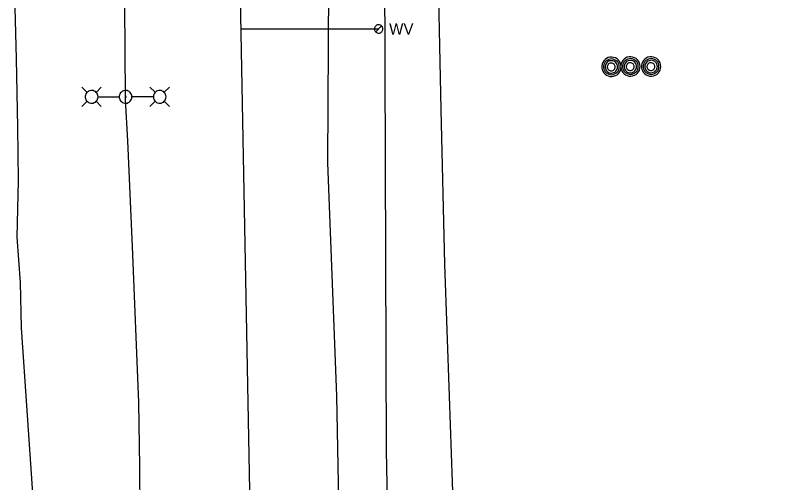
# Model space of a CAD drawing. Extents: x 600849 to 606371, y 330010 to 403088.
# Drawn here: x 601751.6 to 602008.6, y 401928 to 402087.3 of the extents above; entities that cross this region are included whole.
import ezdxf

# ---------------------------------------------------------------- set-up
doc = ezdxf.new("R2010")
doc.units = 0
for name, color, linetype in [('E_LTG', 7, 'Continuous'), ('E_UTL_E_UG', 7, 'Continuous'), ('E_UTL_FO_UG', 7, 'Continuous'), ('E_UTL_G_UG', 7, 'Continuous'), ('E_UTL_MH', 7, 'Continuous'), ('E_UTL_TV_UG', 7, 'Continuous'), ('E_UTL_W', 7, 'Continuous'), ('E_UTL_W_UG', 7, 'Continuous')]:
    doc.layers.add(name, color=color, linetype=linetype)

msp = doc.modelspace()

# ---------------------------------------------------------------- linework, layer by layer
at = {"layer": 'E_LTG'}
for points in [[(601776.11, 402060.95), (601774.33, 402062.73)], [(601779.16, 402060.95), (601780.93, 402062.73)], [(601799.28, 402060.96), (601797.5, 402062.73)], [(601802.33, 402060.96), (601804.1, 402062.73)], [(601779.81, 402059.43), (601779.77, 402059.84), (601779.65, 402060.24), (601779.46, 402060.61), (601779.21, 402060.93), (601778.9, 402061.2), (601778.54, 402061.41), (601778.15, 402061.54), (601777.74, 402061.6), (601777.32, 402061.58), (601776.92, 402061.49), (601776.55, 402061.31), (601776.21, 402061.07), (601775.92, 402060.78), (601775.7, 402060.43), (601775.55, 402060.04), (601775.47, 402059.64), (601775.47, 402059.22), (601775.55, 402058.82), (601775.7, 402058.43), (601775.92, 402058.09), (601776.21, 402057.79), (601776.55, 402057.55), (601776.92, 402057.37), (601777.32, 402057.28), (601777.74, 402057.26), (601778.15, 402057.32), (601778.54, 402057.45), (601778.9, 402057.66), (601779.21, 402057.93), (601779.46, 402058.25), (601779.65, 402058.62), (601779.77, 402059.02), (601779.81, 402059.43)], [(601791.37, 402059.43), (601791.34, 402059.84), (601791.22, 402060.24), (601791.03, 402060.61), (601790.77, 402060.93), (601790.46, 402061.2), (601790.1, 402061.41), (601789.71, 402061.54), (601789.3, 402061.6), (601788.89, 402061.58), (601788.49, 402061.49), (601788.11, 402061.31), (601787.77, 402061.07), (601787.49, 402060.77), (601787.27, 402060.43), (601787.11, 402060.04), (601787.03, 402059.64), (601787.03, 402059.22), (601787.11, 402058.82), (601787.27, 402058.43), (601787.49, 402058.09), (601787.77, 402057.79), (601788.11, 402057.55), (601788.49, 402057.37), (601788.89, 402057.28), (601789.3, 402057.26), (601789.71, 402057.32), (601790.1, 402057.45), (601790.46, 402057.66), (601790.77, 402057.93), (601791.03, 402058.25), (601791.22, 402058.62), (601791.34, 402059.02), (601791.37, 402059.43)], [(601802.98, 402059.43), (601802.94, 402059.84), (601802.82, 402060.24), (601802.63, 402060.61), (601802.38, 402060.93), (601802.06, 402061.2), (601801.71, 402061.41), (601801.32, 402061.54), (601800.91, 402061.6), (601800.49, 402061.58), (601800.09, 402061.49), (601799.71, 402061.31), (601799.38, 402061.07), (601799.09, 402060.77), (601798.87, 402060.43), (601798.71, 402060.04), (601798.64, 402059.64), (601798.64, 402059.22), (601798.71, 402058.82), (601798.87, 402058.43), (601799.09, 402058.09), (601799.38, 402057.79), (601799.71, 402057.55), (601800.09, 402057.37), (601800.49, 402057.28), (601800.91, 402057.26), (601801.32, 402057.32), (601801.71, 402057.45), (601802.06, 402057.66), (601802.38, 402057.93), (601802.63, 402058.25), (601802.82, 402058.62), (601802.94, 402059.02), (601802.98, 402059.43)], [(601776.11, 402057.91), (601774.33, 402056.13)], [(601779.16, 402057.91), (601780.93, 402056.13)], [(601779.85, 402059.43), (601787.02, 402059.43)], [(601789.37, 402059.43), (601789.36, 402059.46), (601789.35, 402059.49), (601789.34, 402059.52), (601789.32, 402059.54), (601789.3, 402059.57), (601789.27, 402059.58), (601789.24, 402059.59), (601789.21, 402059.6), (601789.18, 402059.59), (601789.14, 402059.59), (601789.12, 402059.57), (601789.09, 402059.56), (601789.07, 402059.53), (601789.05, 402059.51), (601789.04, 402059.48), (601789.03, 402059.45), (601789.03, 402059.41), (601789.04, 402059.38), (601789.05, 402059.35), (601789.07, 402059.33), (601789.09, 402059.3), (601789.12, 402059.29), (601789.14, 402059.27), (601789.18, 402059.27), (601789.21, 402059.26), (601789.24, 402059.27), (601789.27, 402059.28), (601789.3, 402059.29), (601789.32, 402059.32), (601789.34, 402059.34), (601789.35, 402059.37), (601789.36, 402059.4), (601789.37, 402059.43)], [(601798.59, 402059.43), (601791.41, 402059.43)], [(601799.28, 402057.91), (601797.5, 402056.13)], [(601802.33, 402057.91), (601804.1, 402056.13)]]:
    msp.add_lwpolyline(points, dxfattribs=at)
at = {"layer": 'E_UTL_E_UG'}
for points in [[(601901.83, 401785.46), (601902.07, 401797.42), (601902.36, 401831.64), (601900.05, 401871.59), (601900.8, 401918.47), (601899.49, 401957.52), (601897.83, 402002.4), (601896.65, 402055.15), (601895.43, 402114.68), (601894.8, 402138.04), (601896.27, 402141.9), (601899.39, 402145.13), (601903.39, 402146.81), (601924, 402149.33), (601960.95, 402149.16), (602004.42, 402147.61), (602008.55, 402142.59)], [(601814.89, 401745.25), (601815.02, 401754.97), (601814.27, 401761.63), (601812.68, 401778.24), (601809.59, 401814.46), (601805.1, 401865.88), (601803.79, 401891.45), (601801.27, 401903.19), (601796.91, 401908.93), (601794.6, 401910.85), (601793.91, 401911.48), (601794.17, 401918.21), (601794.08, 401933.39), (601793.72, 401955.39), (601791.56, 402008.5), (601789.98, 402044.4), (601789.17, 402058.56), (601789.2, 402059.43), (601788.56, 402137.72)]]:
    msp.add_lwpolyline(points, dxfattribs=at)
at = {"layer": 'E_UTL_FO_UG'}
msp.add_lwpolyline([(601760.21, 401748.46), (601759.39, 401773.62), (601758.85, 401791.47), (601759.18, 401812.3), (601759.12, 401830.67), (601757.91, 401855.05), (601757.87, 401879.2), (601757.8, 401901.74), (601757.59, 401924.47), (601753.8, 401980.72), (601753.43, 401996.23), (601752.33, 402011.69), (601752.77, 402030.99), (601752.46, 402049.05), (601752.08, 402072.39), (601751.57, 402089.81)], dxfattribs=at)
at = {"layer": 'E_UTL_G_UG'}
msp.add_lwpolyline([(601755.5, 401796.54), (601770.19, 401796.56), (601811.34, 401797.43), (601852.72, 401798.31), (601861.64, 401799.54), (601861.2, 401821.59), (601861.95, 401879.31), (601861.75, 401921.89), (601861.12, 401957.61), (601858.02, 402036.91), (601858.42, 402097.13), (601858.6, 402120.11), (601861.02, 402130.05), (601871.85, 402148.98), (601884.6, 402163.12), (601899.99, 402179.4), (601912.83, 402191.51), (601915.03, 402193.2), (601915.51, 402193.06), (601941.62, 402193.88)], dxfattribs=at)
at = {"layer": 'E_UTL_MH'}
for points in [[(601957.88, 402069.65), (601957.82, 402070.27), (601957.65, 402070.88), (601957.36, 402071.43), (601956.97, 402071.93), (601956.5, 402072.34), (601955.95, 402072.65), (601955.36, 402072.86), (601954.74, 402072.95), (601954.11, 402072.92), (601953.5, 402072.77), (601952.93, 402072.51), (601952.42, 402072.14), (601951.99, 402071.69), (601951.65, 402071.16), (601951.42, 402070.58), (601951.3, 402069.96), (601951.3, 402069.34), (601951.42, 402068.72), (601951.65, 402068.14), (601951.99, 402067.61), (601952.42, 402067.16), (601952.93, 402066.79), (601953.5, 402066.53), (601954.11, 402066.38), (601954.74, 402066.35), (601955.36, 402066.44), (601955.95, 402066.65), (601956.5, 402066.96), (601956.97, 402067.37), (601957.36, 402067.87), (601957.65, 402068.42), (601957.82, 402069.03), (601957.88, 402069.65)], [(601964.36, 402069.76), (601964.3, 402070.38), (601964.12, 402070.98), (601963.83, 402071.54), (601963.44, 402072.03), (601962.97, 402072.45), (601962.43, 402072.76), (601961.83, 402072.96), (601961.21, 402073.05), (601960.59, 402073.02), (601959.98, 402072.88), (601959.41, 402072.61), (601958.89, 402072.25), (601958.46, 402071.8), (601958.12, 402071.27), (601957.89, 402070.69), (601957.77, 402070.07), (601957.77, 402069.44), (601957.89, 402068.83), (601958.12, 402068.24), (601958.46, 402067.72), (601958.89, 402067.26), (601959.41, 402066.9), (601959.98, 402066.64), (601960.59, 402066.49), (601961.21, 402066.46), (601961.83, 402066.55), (601962.43, 402066.76), (601962.97, 402067.07), (601963.44, 402067.48), (601963.83, 402067.97), (601964.12, 402068.53), (601964.3, 402069.13), (601964.36, 402069.76)], [(601971.41, 402069.76), (601971.35, 402070.39), (601971.17, 402070.99), (601970.88, 402071.55), (601970.49, 402072.04), (601970.02, 402072.45), (601969.48, 402072.76), (601968.88, 402072.97), (601968.26, 402073.06), (601967.64, 402073.03), (601967.03, 402072.88), (601966.46, 402072.62), (601965.94, 402072.26), (601965.51, 402071.8), (601965.17, 402071.27), (601964.94, 402070.69), (601964.82, 402070.08), (601964.82, 402069.45), (601964.94, 402068.83), (601965.17, 402068.25), (601965.51, 402067.72), (601965.94, 402067.27), (601966.46, 402066.9), (601967.03, 402066.64), (601967.64, 402066.5), (601968.26, 402066.47), (601968.88, 402066.56), (601969.48, 402066.76), (601970.02, 402067.07), (601970.49, 402067.48), (601970.88, 402067.98), (601971.17, 402068.54), (601971.35, 402069.14), (601971.41, 402069.76)], [(601957.27, 402069.65), (601957.22, 402070.15), (601957.08, 402070.64), (601956.84, 402071.09), (601956.53, 402071.49), (601956.14, 402071.83), (601955.7, 402072.08), (601955.22, 402072.25), (601954.72, 402072.32), (601954.21, 402072.3), (601953.72, 402072.18), (601953.25, 402071.96), (601952.84, 402071.67), (601952.49, 402071.3), (601952.21, 402070.87), (601952.02, 402070.4), (601951.93, 402069.9), (601951.93, 402069.39), (601952.02, 402068.89), (601952.21, 402068.42), (601952.49, 402067.99), (601952.84, 402067.62), (601953.25, 402067.33), (601953.72, 402067.12), (601954.21, 402067), (601954.72, 402066.97), (601955.22, 402067.04), (601955.7, 402067.21), (601956.14, 402067.47), (601956.53, 402067.8), (601956.84, 402068.2), (601957.08, 402068.65), (601957.22, 402069.14), (601957.27, 402069.65)], [(601956.7, 402069.62), (601956.67, 402070.02), (601956.55, 402070.41), (601956.37, 402070.77), (601956.12, 402071.09), (601955.81, 402071.35), (601955.46, 402071.55), (601955.08, 402071.69), (601954.68, 402071.74), (601954.27, 402071.72), (601953.88, 402071.63), (601953.51, 402071.46), (601953.18, 402071.23), (601952.9, 402070.93), (601952.68, 402070.59), (601952.53, 402070.22), (601952.46, 402069.82), (601952.46, 402069.41), (601952.53, 402069.02), (601952.68, 402068.64), (601952.9, 402068.3), (601953.18, 402068.01), (601953.51, 402067.77), (601953.88, 402067.61), (601954.27, 402067.51), (601954.68, 402067.49), (601955.08, 402067.55), (601955.46, 402067.68), (601955.81, 402067.88), (601956.12, 402068.15), (601956.37, 402068.47), (601956.55, 402068.83), (601956.67, 402069.21), (601956.7, 402069.62)], [(601955.85, 402069.6), (601955.82, 402069.85), (601955.75, 402070.1), (601955.64, 402070.32), (601955.48, 402070.52), (601955.29, 402070.69), (601955.07, 402070.81), (601954.83, 402070.9), (601954.58, 402070.93), (601954.33, 402070.92), (601954.08, 402070.86), (601953.85, 402070.76), (601953.64, 402070.61), (601953.47, 402070.42), (601953.33, 402070.21), (601953.24, 402069.98), (601953.19, 402069.73), (601953.19, 402069.48), (601953.24, 402069.23), (601953.33, 402068.99), (601953.47, 402068.78), (601953.64, 402068.59), (601953.85, 402068.45), (601954.08, 402068.34), (601954.33, 402068.28), (601954.58, 402068.27), (601954.83, 402068.31), (601955.07, 402068.39), (601955.29, 402068.52), (601955.48, 402068.68), (601955.64, 402068.88), (601955.75, 402069.11), (601955.82, 402069.35), (601955.85, 402069.6)], [(601963.74, 402069.75), (601963.69, 402070.26), (601963.55, 402070.75), (601963.32, 402071.2), (601963, 402071.6), (601962.62, 402071.93), (601962.18, 402072.19), (601961.69, 402072.35), (601961.19, 402072.43), (601960.68, 402072.4), (601960.19, 402072.28), (601959.73, 402072.07), (601959.31, 402071.78), (601958.96, 402071.41), (601958.68, 402070.98), (601958.5, 402070.51), (601958.4, 402070.01), (601958.4, 402069.5), (601958.5, 402069), (601958.68, 402068.53), (601958.96, 402068.1), (601959.31, 402067.73), (601959.73, 402067.43), (601960.19, 402067.22), (601960.68, 402067.1), (601961.19, 402067.08), (601961.69, 402067.15), (601962.18, 402067.32), (601962.62, 402067.57), (601963, 402067.91), (601963.32, 402068.31), (601963.55, 402068.76), (601963.69, 402069.25), (601963.74, 402069.75)], [(601963.18, 402069.72), (601963.14, 402070.13), (601963.02, 402070.52), (601962.84, 402070.88), (601962.59, 402071.19), (601962.28, 402071.46), (601961.93, 402071.66), (601961.55, 402071.79), (601961.15, 402071.85), (601960.75, 402071.83), (601960.35, 402071.74), (601959.98, 402071.57), (601959.65, 402071.33), (601959.37, 402071.04), (601959.16, 402070.7), (601959.01, 402070.32), (601958.93, 402069.93), (601958.93, 402069.52), (601959.01, 402069.12), (601959.16, 402068.75), (601959.37, 402068.41), (601959.65, 402068.11), (601959.98, 402067.88), (601960.35, 402067.71), (601960.75, 402067.62), (601961.15, 402067.6), (601961.55, 402067.65), (601961.93, 402067.79), (601962.28, 402067.99), (601962.59, 402068.25), (601962.84, 402068.57), (601963.02, 402068.93), (601963.14, 402069.32), (601963.18, 402069.72)], [(601962.32, 402069.71), (601962.3, 402069.96), (601962.23, 402070.2), (601962.11, 402070.43), (601961.95, 402070.63), (601961.76, 402070.79), (601961.54, 402070.92), (601961.3, 402071), (601961.05, 402071.04), (601960.8, 402071.03), (601960.55, 402070.97), (601960.32, 402070.86), (601960.12, 402070.72), (601959.94, 402070.53), (601959.81, 402070.32), (601959.71, 402070.08), (601959.66, 402069.84), (601959.66, 402069.58), (601959.71, 402069.33), (601959.81, 402069.1), (601959.94, 402068.89), (601960.12, 402068.7), (601960.32, 402068.56), (601960.55, 402068.45), (601960.8, 402068.39), (601961.05, 402068.38), (601961.3, 402068.41), (601961.54, 402068.5), (601961.76, 402068.62), (601961.95, 402068.79), (601962.11, 402068.99), (601962.23, 402069.21), (601962.3, 402069.46), (601962.32, 402069.71)], [(601970.79, 402069.76), (601970.74, 402070.26), (601970.6, 402070.75), (601970.37, 402071.2), (601970.05, 402071.6), (601969.67, 402071.94), (601969.23, 402072.19), (601968.74, 402072.36), (601968.24, 402072.43), (601967.73, 402072.41), (601967.24, 402072.29), (601966.78, 402072.08), (601966.36, 402071.78), (601966.01, 402071.41), (601965.73, 402070.98), (601965.55, 402070.51), (601965.45, 402070.01), (601965.45, 402069.5), (601965.55, 402069), (601965.73, 402068.53), (601966.01, 402068.1), (601966.36, 402067.73), (601966.78, 402067.44), (601967.24, 402067.23), (601967.73, 402067.11), (601968.24, 402067.08), (601968.74, 402067.16), (601969.23, 402067.32), (601969.67, 402067.58), (601970.05, 402067.91), (601970.37, 402068.31), (601970.6, 402068.76), (601970.74, 402069.25), (601970.79, 402069.76)], [(601970.23, 402069.73), (601970.19, 402070.13), (601970.07, 402070.52), (601969.89, 402070.88), (601969.64, 402071.2), (601969.33, 402071.46), (601968.98, 402071.67), (601968.6, 402071.8), (601968.2, 402071.86), (601967.8, 402071.84), (601967.4, 402071.74), (601967.03, 402071.57), (601966.7, 402071.34), (601966.42, 402071.05), (601966.21, 402070.7), (601966.06, 402070.33), (601965.98, 402069.93), (601965.98, 402069.53), (601966.06, 402069.13), (601966.21, 402068.75), (601966.42, 402068.41), (601966.7, 402068.12), (601967.03, 402067.89), (601967.4, 402067.72), (601967.8, 402067.62), (601968.2, 402067.6), (601968.6, 402067.66), (601968.98, 402067.79), (601969.33, 402067.99), (601969.64, 402068.26), (601969.89, 402068.58), (601970.07, 402068.94), (601970.19, 402069.33), (601970.23, 402069.73)], [(601969.37, 402069.71), (601969.35, 402069.97), (601969.28, 402070.21), (601969.16, 402070.43), (601969, 402070.63), (601968.81, 402070.8), (601968.59, 402070.93), (601968.35, 402071.01), (601968.1, 402071.04), (601967.85, 402071.03), (601967.6, 402070.97), (601967.37, 402070.87), (601967.17, 402070.72), (601966.99, 402070.54), (601966.86, 402070.32), (601966.76, 402070.09), (601966.71, 402069.84), (601966.71, 402069.59), (601966.76, 402069.34), (601966.86, 402069.1), (601966.99, 402068.89), (601967.17, 402068.71), (601967.37, 402068.56), (601967.6, 402068.45), (601967.85, 402068.4), (601968.1, 402068.38), (601968.35, 402068.42), (601968.59, 402068.5), (601968.81, 402068.63), (601969, 402068.79), (601969.16, 402068.99), (601969.28, 402069.22), (601969.35, 402069.46), (601969.37, 402069.71)]]:
    msp.add_lwpolyline(points, dxfattribs=at)
at = {"layer": 'E_UTL_TV_UG'}
msp.add_lwpolyline([(601882.2, 401729.84), (601878.04, 401938.85), (601877.37, 402136.11)], dxfattribs=at)
at = {"layer": 'E_UTL_W'}
for points in [[(601876.78, 402082.55), (601876.76, 402082.82), (601876.68, 402083.08), (601876.56, 402083.32), (601876.39, 402083.53), (601876.18, 402083.71), (601875.95, 402083.85), (601875.69, 402083.93), (601875.43, 402083.97), (601875.15, 402083.96), (601874.89, 402083.9), (601874.64, 402083.78), (601874.42, 402083.63), (601874.24, 402083.43), (601874.09, 402083.2), (601873.99, 402082.95), (601873.94, 402082.68), (601873.94, 402082.41), (601873.99, 402082.15), (601874.09, 402081.9), (601874.24, 402081.67), (601874.42, 402081.47), (601874.64, 402081.31), (601874.89, 402081.2), (601875.15, 402081.14), (601875.43, 402081.12), (601875.69, 402081.16), (601875.95, 402081.25), (601876.18, 402081.39), (601876.39, 402081.56), (601876.56, 402081.78), (601876.68, 402082.02), (601876.76, 402082.28), (601876.78, 402082.55)], [(601874.35, 402081.54), (601876.37, 402083.56)]]:
    msp.add_lwpolyline(points, dxfattribs=at)
at = {"layer": 'E_UTL_W_UG'}
for points in [[(601871.12, 400642.91), (601836.6, 401012.05), (601839.84, 401262.07), (601832.79, 401859.37), (601825.88, 402219.07), (601826.21, 402224.15), (601837.07, 402461.82), (601844.07, 402461.82), (601843.9, 402567.31)], [(601828.5, 402082.55), (601875.36, 402082.55)]]:
    msp.add_lwpolyline(points, dxfattribs=at)

# ---------------------------------------------------------------- texts
at = {"layer": 'E_UTL_W'}
msp.add_text('WV', height=3.85, dxfattribs=at).set_placement((601878.92, 402080.62))

doc.saveas('drawing.dxf')
